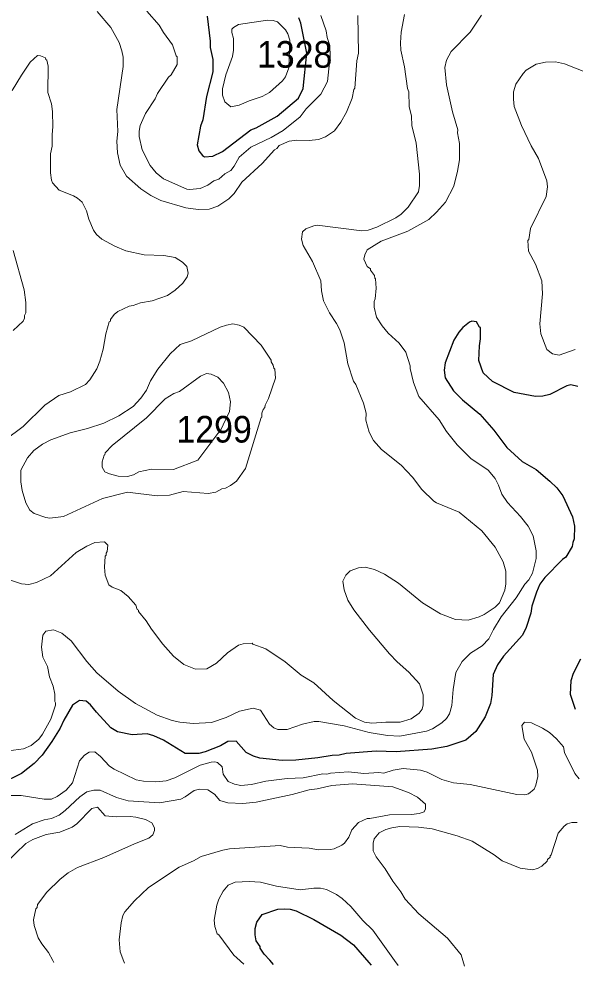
# Model space of a CAD drawing. Extents: x 598.3 to 623.2, y 6902.2 to 6930.1.
# Drawn here: x 600.087 to 601.756, y 6902.358 to 6905.201 of the extents above; entities that cross this region are included whole.
import ezdxf

# ---------------------------------------------------------------- set-up
doc = ezdxf.new("R2010")
doc.units = 0
doc.header["$LTSCALE"] = 0.032
doc.layers.add('1', color=7, linetype='Continuous', lineweight=25)
doc.layers.add('2', color=7, linetype='Continuous', lineweight=13)
doc.layers.add('21', color=7, linetype='Continuous')

msp = doc.modelspace()

# ---------------------------------------------------------------- linework, layer by layer
at = {"layer": '1'}
for points in [[(600.6519, 6905.2098), (600.6606, 6905.1344), (600.6608, 6905.1149), (600.6688, 6905.0795), (600.6688, 6905.042), (600.6495, 6904.9681), (600.6383, 6904.8979), (600.6317, 6904.8791), (600.6219, 6904.8228), (600.6265, 6904.8049), (600.6372, 6904.7915), (600.6433, 6904.7874), (600.6689, 6904.7888), (600.6973, 6904.8032), (600.7822, 6904.8682), (600.7988, 6904.8742), (600.8617, 6904.9091), (600.9254, 6904.9633), (600.9399, 6904.9923), (600.9503, 6905.0986), (600.9325, 6905.1887), (600.927, 6905.2042)], [(601.764, 6904.0976), (601.7432, 6904.1024), (601.7309, 6904.1), (601.68, 6904.0739), (601.6593, 6904.0685), (601.6367, 6904.0678), (601.5731, 6904.0793), (601.5077, 6904.1129), (601.4798, 6904.1392), (601.467, 6904.1761), (601.4686, 6904.2196), (601.4718, 6904.2406), (601.4718, 6904.2746), (601.4686, 6904.276), (601.4604, 6904.2918), (601.4457, 6904.2934), (601.4394, 6904.2911), (601.419, 6904.2747), (601.4068, 6904.2613), (601.3922, 6904.2369), (601.3658, 6904.1684), (601.3626, 6904.1463), (601.3662, 6904.1235), (601.3912, 6904.0845), (601.4179, 6904.0577), (601.47, 6904.0152), (601.5117, 6903.9665), (601.5509, 6903.9149), (601.5971, 6903.8725), (601.6386, 6903.8483), (601.68, 6903.8141), (601.7007, 6903.7935), (601.7189, 6903.7695), (601.7479, 6903.7063), (601.7536, 6903.6787), (601.7534, 6903.6401), (601.7486, 6903.6294), (601.747, 6903.6177), (601.7278, 6903.5855), (601.7177, 6903.5785), (601.6647, 6903.5248), (601.6501, 6903.5045), (601.6397, 6903.4808), (601.6257, 6903.4382), (601.6225, 6903.4171), (601.6089, 6903.3739), (601.5977, 6903.3512), (601.5412, 6903.2879), (601.5227, 6903.2627), (601.5098, 6903.2336), (601.506, 6903.1705), (601.5021, 6903.1467), (601.4856, 6903.106), (601.4579, 6903.0621), (601.4283, 6903.0362), (601.3706, 6903.0171), (601.3254, 6903.0096), (601.2184, 6903.0008), (601.1588, 6903.0033), (601.0687, 6902.9967), (601.0474, 6902.991), (601.0263, 6902.9902)], [(601.7569, 6903.1285), (601.7423, 6903.1737), (601.7438, 6903.2158), (601.7506, 6903.2378), (601.773, 6903.2799)], [(601.0263, 6902.9902), (600.9842, 6902.9829), (600.9178, 6902.9757), (600.8763, 6902.9756), (600.81, 6902.9821), (600.7911, 6902.9878), (600.769, 6902.9994), (600.7384, 6903.0331), (600.7139, 6903.0321), (600.6918, 6903.0196), (600.6453, 6903.001), (600.6264, 6902.9967), (600.5854, 6902.9967), (600.5209, 6903.0363), (600.492, 6903.0494), (600.4713, 6903.055), (600.4269, 6903.0527), (600.3826, 6903.0613), (600.3621, 6903.0736), (600.3197, 6903.1199), (600.3019, 6903.1426), (600.2883, 6903.1536), (600.269, 6903.1553), (600.248, 6903.1408), (600.2218, 6903.0961), (600.2106, 6903.0722), (600.1857, 6903.0318), (600.1566, 6902.9915), (600.1327, 6902.9665), (600.0944, 6902.9362), (600.0334, 6902.9063)], [(600.8507, 6902.3631), (600.8396, 6902.3754), (600.8226, 6902.3943), (600.8107, 6902.4123), (600.811, 6902.4166), (600.7983, 6902.4344), (600.7952, 6902.4516), (600.7952, 6902.4714), (600.801, 6902.4897), (600.8164, 6902.5127), (600.8634, 6902.5285), (600.8828, 6902.5304), (600.9003, 6902.5288), (600.9184, 6902.5239), (600.9714, 6902.4983), (601.0528, 6902.451), (601.0911, 6902.4222), (601.1368, 6902.3687), (601.1437, 6902.3606)]]:
    msp.add_lwpolyline(points, dxfattribs=at)
at = {"layer": '2'}
for points in [[(601.1043, 6905.211), (601.1059, 6905.0985), (601.1011, 6905.0753), (601.0946, 6904.993), (601.0914, 6904.9888), (601.0865, 6904.963), (601.0694, 6904.9207), (601.0532, 6904.8915), (601.0333, 6904.8652), (601.0071, 6904.8472), (600.9861, 6904.8392), (600.9576, 6904.836), (600.9212, 6904.8375), (600.8977, 6904.8343), (600.8681, 6904.8213), (600.8605, 6904.8117), (600.8538, 6904.8086), (600.8165, 6904.7667), (600.7556, 6904.7106), (600.7323, 6904.6769), (600.717, 6904.6614), (600.6837, 6904.6389), (600.6578, 6904.6303), (600.6246, 6904.6287), (600.5877, 6904.6336), (600.5126, 6904.6557), (600.4823, 6904.6712), (600.4524, 6904.6912), (600.4093, 6904.7294), (600.3907, 6904.7621), (600.3823, 6904.7995), (600.3807, 6904.8342), (600.3831, 6904.8632), (600.3807, 6904.9293), (600.4, 6905.058), (600.3994, 6905.0861), (600.396, 6905.1054), (600.3878, 6905.13), (600.363, 6905.1749), (600.3218, 6905.2231)], [(600.9925, 6905.211), (601.0088, 6905.1653), (601.0113, 6905.1457), (601.0201, 6905.1216), (601.0209, 6905.0896), (601.0124, 6905.0134), (600.9927, 6904.9753), (600.9491, 6904.9316), (600.9307, 6904.9068), (600.8796, 6904.8663), (600.8441, 6904.8454), (600.7827, 6904.8163), (600.7476, 6904.7866), (600.733, 6904.7595), (600.7226, 6904.7465), (600.7045, 6904.7363), (600.6869, 6904.7196), (600.6717, 6904.7154), (600.6532, 6904.7022), (600.6305, 6904.692), (600.5985, 6904.6886), (600.5904, 6904.6899), (600.5206, 6904.7215), (600.4988, 6904.7389), (600.4804, 6904.7612), (600.4565, 6904.8084), (600.4471, 6904.8478), (600.4471, 6904.8645), (600.4503, 6904.8807), (600.4663, 6904.9174), (600.4954, 6904.9612), (600.503, 6904.9777), (600.5361, 6905.0261), (600.5433, 6905.0335), (600.5619, 6905.0644), (600.5619, 6905.0873), (600.5591, 6905.09), (600.5474, 6905.123), (600.5203, 6905.1605), (600.5076, 6905.1825), (600.4704, 6905.2246)], [(601.2981, 6903.448), (601.3515, 6903.4155), (601.3974, 6903.3982), (601.4352, 6903.3967), (601.4684, 6903.4062), (601.4833, 6903.413), (601.5155, 6903.4354), (601.5293, 6903.4485), (601.5447, 6903.4868), (601.5479, 6903.5057), (601.5479, 6903.5434), (601.5402, 6903.5714), (601.5155, 6903.616), (601.4762, 6903.665), (601.4081, 6903.7203), (601.3396, 6903.7485), (601.3316, 6903.7538), (601.2963, 6903.789), (601.2682, 6903.826), (601.234, 6903.8618), (601.1744, 6903.9086), (601.1509, 6903.9355), (601.1381, 6903.9603), (601.1278, 6903.9971), (601.1286, 6904.0173), (601.121, 6904.0475), (601.0977, 6904.1036), (601.0911, 6904.1136), (601.0737, 6904.1659), (601.0625, 6904.2287), (601.0496, 6904.2675), (601.0402, 6904.2864), (601.0192, 6904.3189), (601.001, 6904.3554), (600.9943, 6904.385), (600.9923, 6904.415), (600.9681, 6904.473), (600.9393, 6904.5208), (600.9344, 6904.5402), (600.9379, 6904.5618), (600.9476, 6904.5712), (600.9714, 6904.5801), (600.9819, 6904.5816), (601.1159, 6904.5648), (601.1349, 6904.5671), (601.1613, 6904.5761), (601.2179, 6904.6045), (601.2343, 6904.6152), (601.2547, 6904.6357), (601.2854, 6904.6821), (601.2888, 6904.7007), (601.2889, 6904.7353), (601.2784, 6904.8281), (601.2662, 6904.8807), (601.2646, 6904.9095), (601.2582, 6904.9387), (601.2564, 6904.9827), (601.2533, 6904.9921), (601.2442, 6905.0575), (601.2326, 6905.1074), (601.2315, 6905.129), (601.2339, 6905.1611), (601.2435, 6905.2139)], [(601.4753, 6905.2128), (601.4409, 6905.1611)], [(601.4409, 6905.1611), (601.3839, 6905.1035), (601.3703, 6905.0768), (601.365, 6905.0553), (601.3699, 6905.0032), (601.3884, 6904.9225), (601.4037, 6904.8681), (601.4031, 6904.8592), (601.4086, 6904.8276), (601.4086, 6904.7782), (601.403, 6904.7444), (601.3917, 6904.699), (601.3668, 6904.6515), (601.3402, 6904.6209), (601.3168, 6904.5989), (601.2536, 6904.5641), (601.1737, 6904.5338), (601.1319, 6904.5079), (601.1245, 6904.4932), (601.1222, 6904.4803), (601.1323, 6904.4584), (601.1415, 6904.4512), (601.1417, 6904.4474), (601.1543, 6904.4312), (601.1546, 6904.4225), (601.1571, 6904.4208), (601.1593, 6904.3926), (601.1561, 6904.3608), (601.1529, 6904.353), (601.1529, 6904.3355), (601.1601, 6904.3059), (601.1769, 6904.2796), (601.1949, 6904.2579), (601.2278, 6904.2283), (601.2481, 6904.201), (601.2612, 6904.1603), (601.2606, 6904.1517), (601.2706, 6904.11), (601.2869, 6904.0674), (601.3475, 6903.9977), (601.3698, 6903.963), (601.4016, 6903.9226), (601.4431, 6903.8819), (601.4949, 6903.8462), (601.5157, 6903.8214), (601.5263, 6903.8017), (601.5363, 6903.7751), (601.5527, 6903.7495), (601.592, 6903.7079), (601.6146, 6903.6786), (601.6297, 6903.6498), (601.6386, 6903.6043), (601.6385, 6903.582), (601.628, 6903.5378), (601.617, 6903.5177), (601.6054, 6903.5043), (601.5786, 6903.4631), (601.5339, 6903.4064), (601.5105, 6903.3681), (601.4966, 6903.3404), (601.4771, 6903.3194), (601.4421, 6903.2972), (601.4174, 6903.2726), (601.3976, 6903.239), (601.39, 6903.1886), (601.386, 6903.1398), (601.3794, 6903.1155), (601.3697, 6903.101), (601.3563, 6903.0884), (601.3274, 6903.0702), (601.3102, 6903.0632), (601.2296, 6903.0486), (601.1929, 6903.0502), (601.1376, 6903.0596), (601.0625, 6903.0793), (600.9867, 6903.0923), (600.973, 6903.0922), (600.9379, 6903.0842), (600.8917, 6903.0684), (600.864, 6903.068), (600.8518, 6903.0733), (600.8389, 6903.0842), (600.8118, 6903.1258), (600.7892, 6903.1319), (600.7484, 6903.1231), (600.7086, 6903.1039), (600.6648, 6903.0897), (600.6096, 6903.0858), (600.5701, 6903.0898), (600.5467, 6903.0953), (600.5013, 6903.1112), (600.4363, 6903.1461), (600.3842, 6903.183), (600.3201, 6903.2385), (600.2901, 6903.2726), (600.2434, 6903.334), (600.215, 6903.3572), (600.1909, 6903.3674), (600.1675, 6903.3636), (600.158, 6903.3511)], [(600.0668, 6904.9862), (600.0942, 6905.0326), (600.1209, 6905.0714), (600.1427, 6905.0916), (600.1517, 6905.0905), (600.1663, 6905.0841), (600.1671, 6905.0796), (600.1703, 6905.0773), (600.1742, 6905.0588), (600.1734, 6904.9798), (600.1846, 6904.9458), (600.1879, 6904.9231), (600.1888, 6904.877), (600.1863, 6904.8545), (600.1863, 6904.8187), (600.1816, 6904.7965), (600.1816, 6904.7394), (600.184, 6904.717), (600.187, 6904.7094), (600.2075, 6904.687), (600.2509, 6904.6701), (600.2624, 6904.6634), (600.2767, 6904.6508), (600.2898, 6904.6249), (600.2966, 6904.5997), (600.3107, 6904.5669), (600.3191, 6904.5542), (600.3356, 6904.5403), (600.375, 6904.5191), (600.4075, 6904.5053), (600.463, 6904.4928), (600.5221, 6904.491), (600.5553, 6904.4846), (600.5779, 6904.471), (600.5908, 6904.4582), (600.5942, 6904.4383), (600.5919, 6904.4274), (600.5789, 6904.4076), (600.5557, 6904.3868), (600.5323, 6904.3711), (600.4862, 6904.3551)], [(601.7563, 6904.2092), (601.7082, 6904.1916), (601.6879, 6904.1954), (601.6713, 6904.2089), (601.6528, 6904.2554), (601.6499, 6904.2859), (601.658, 6904.3764), (601.6564, 6904.4153), (601.6367, 6904.4649), (601.616, 6904.5043), (601.6143, 6904.5358), (601.6167, 6904.5391), (601.6219, 6904.5722), (601.6692, 6904.6681), (601.6726, 6904.6973), (601.6709, 6904.7153), (601.6464, 6904.7822), (601.6242, 6904.8203), (601.5947, 6904.8807), (601.5731, 6904.9385), (601.5705, 6904.9601), (601.5714, 6904.9822), (601.578, 6905.0049), (601.5999, 6905.0376), (601.6089, 6905.0473), (601.6392, 6905.0651), (601.6675, 6905.0714), (601.6972, 6905.0722), (601.7242, 6905.0658), (601.8234, 6905.0268)], [(600.0693, 6904.2657), (600.099, 6904.2934), (600.1038, 6904.3027), (600.1039, 6904.3113), (600.1071, 6904.3186), (600.107, 6904.35), (600.1021, 6904.3882), (600.0691, 6904.5062)], [(600.4862, 6904.3551), (600.452, 6904.3485), (600.4298, 6904.3406), (600.4173, 6904.3386), (600.3839, 6904.3227), (600.373, 6904.3141), (600.3615, 6904.2985), (600.3612, 6904.2938), (600.358, 6904.2917), (600.3475, 6904.2555), (600.34, 6904.2096), (600.3298, 6904.1743), (600.3202, 6904.1509), (600.3, 6904.1174), (600.2869, 6904.1038), (600.2412, 6904.0821), (600.2064, 6904.0712), (600.164, 6904.0419), (600.0997, 6903.9778), (600.0448, 6903.9365)], [(600.0465, 6903.5215), (600.0944, 6903.5051), (600.1164, 6903.5035), (600.1392, 6903.5091), (600.1816, 6903.5299), (600.2583, 6903.5991), (600.2906, 6903.6187), (600.3146, 6903.6297), (600.3432, 6903.6313), (600.3538, 6903.6215), (600.3516, 6903.6021), (600.3483, 6903.5971), (600.3482, 6903.5913), (600.3451, 6903.5883), (600.3435, 6903.5554), (600.3452, 6903.5314), (600.3565, 6903.5028), (600.3665, 6903.4951), (600.3926, 6903.4853), (600.4148, 6903.4676), (600.4372, 6903.4412), (600.4418, 6903.428), (600.4454, 6903.4263), (600.4459, 6903.4228), (600.469, 6903.394), (600.4844, 6903.3697), (600.5184, 6903.3244), (600.5506, 6903.2881), (600.5817, 6903.2629), (600.6168, 6903.2494), (600.651, 6903.2502), (600.6793, 6903.2671), (600.7128, 6903.2988), (600.746, 6903.3218), (600.7595, 6903.3253), (600.7867, 6903.327), (600.7883, 6903.3244), (600.8278, 6903.3099), (600.8858, 6903.2711), (600.9334, 6903.2311), (600.9714, 6903.2082), (601.0296, 6903.1555), (601.0967, 6903.1025), (601.1243, 6903.0905), (601.1455, 6903.0874), (601.1875, 6903.0907), (601.2313, 6903.0905), (601.2635, 6903.1006), (601.2875, 6903.1168), (601.2968, 6903.1289), (601.3001, 6903.142), (601.3003, 6903.1719), (601.2892, 6903.2056), (601.2571, 6903.2406), (601.2222, 6903.2715), (601.1991, 6903.2956), (601.1393, 6903.3665), (601.0923, 6903.4275), (601.0733, 6903.4562), (601.0623, 6903.4879), (601.059, 6903.5137), (601.0682, 6903.531), (601.0809, 6903.5444), (601.1057, 6903.5536), (601.1257, 6903.5552), (601.1536, 6903.5483), (601.1839, 6903.5341), (601.2257, 6903.5075), (601.2981, 6903.448)], [(600.158, 6903.3511), (600.1548, 6903.3152), (600.1589, 6903.2858), (600.1721, 6903.2573), (600.1787, 6903.2262), (600.1896, 6903.1983), (600.1945, 6903.1738), (600.1945, 6903.1522), (600.1969, 6903.1486), (600.1969, 6903.1416), (600.1821, 6903.099), (600.1579, 6903.054), (600.1465, 6903.0396), (600.1238, 6903.0201), (600.1003, 6903.01), (600.0097, 6902.9983)], [(600.0487, 6902.8704), (600.0931, 6902.8704), (600.1627, 6902.8591), (600.1847, 6902.8592), (600.2015, 6902.8675), (600.2284, 6902.8858), (600.2474, 6902.908), (600.2681, 6902.9738), (600.2838, 6902.9916), (600.2978, 6903), (600.3147, 6903.0013), (600.3317, 6902.9875), (600.3588, 6902.9577), (600.3728, 6902.9488), (600.4389, 6902.9172), (600.461, 6902.9132), (600.4975, 6902.911), (600.5284, 6902.9143), (600.555, 6902.9228), (600.631, 6902.9607), (600.6634, 6902.9699), (600.6742, 6902.9708), (600.6831, 6902.9688), (600.6962, 6902.9561), (600.6997, 6902.9343), (600.7151, 6902.9124), (600.7334, 6902.9037), (600.7525, 6902.9005), (600.7851, 6902.9028), (600.8275, 6902.9133), (600.8916, 6902.9214), (600.9393, 6902.9232), (600.9989, 6902.9352), (601.0107, 6902.9345), (601.0218, 6902.9376), (601.0758, 6902.9409), (601.1215, 6902.9361), (601.1665, 6902.9393), (601.1823, 6902.9369), (601.2098, 6902.9458), (601.2403, 6902.9514), (601.2919, 6902.9458), (601.3121, 6902.9398), (601.3563, 6902.9177), (601.3907, 6902.9078), (601.4409, 6902.9029), (601.5809, 6902.873), (601.6054, 6902.8721), (601.6162, 6902.8755), (601.6327, 6902.8896), (601.6379, 6902.9011), (601.6435, 6902.9268), (601.6426, 6902.946), (601.6254, 6902.9998), (601.6032, 6903.0391), (601.5957, 6903.0806), (601.6043, 6903.0899), (601.6251, 6903.0878), (601.6583, 6903.0719), (601.6789, 6903.0592), (601.7003, 6903.0401), (601.721, 6903.016), (601.7242, 6902.9996), (601.7548, 6902.9366), (601.768, 6902.9206)], [(600.4036, 6902.3668), (600.4015, 6902.3723), (600.3903, 6902.4013), (600.388, 6902.4367), (600.3936, 6902.4882), (600.3984, 6902.51), (600.4046, 6902.5211), (600.4332, 6902.5538), (600.476, 6902.5943), (600.5677, 6902.6548), (600.6103, 6902.6736), (600.6335, 6902.6868), (600.6983, 6902.7062), (600.7188, 6902.7101), (600.8712, 6902.7199), (600.8932, 6902.7149), (600.9573, 6902.7118), (600.9857, 6902.7071), (601.022, 6902.7078), (601.0325, 6902.71), (601.0555, 6902.7206), (601.0638, 6902.7271), (601.0767, 6902.7449), (601.0862, 6902.7671), (601.1062, 6902.7889), (601.1316, 6902.8015), (601.1399, 6902.8009), (601.1992, 6902.8121), (601.2652, 6902.813), (601.2876, 6902.8163), (601.3024, 6902.8211), (601.3067, 6902.8299), (601.3068, 6902.8442), (601.2832, 6902.8648), (601.2555, 6902.8791), (601.2084, 6902.8964), (601.0876, 6902.9052), (601.026, 6902.9003), (600.9819, 6902.8899), (600.9581, 6902.8873), (600.9071, 6902.8729), (600.7984, 6902.8504), (600.7589, 6902.8462), (600.7139, 6902.8479), (600.6892, 6902.8551), (600.6734, 6902.8739), (600.6537, 6902.8867), (600.6282, 6902.8889), (600.6124, 6902.8854), (600.5861, 6902.8657), (600.5731, 6902.8591), (600.5088, 6902.8479), (600.415, 6902.8542), (600.3796, 6902.8637), (600.3309, 6902.8866), (600.312, 6902.8858), (600.2903, 6902.881), (600.27, 6902.8662), (600.2257, 6902.8247), (600.2077, 6902.8115), (600.1845, 6902.8016), (600.1624, 6902.7968), (600.1271, 6902.7849), (600.0757, 6902.7532)], [(600.0457, 6902.6658), (600.1076, 6902.7261), (600.1281, 6902.7385), (600.168, 6902.7529), (600.2093, 6902.7596), (600.2461, 6902.7748), (600.2602, 6902.7848), (600.3055, 6902.8307), (600.3227, 6902.8349), (600.3459, 6902.8087), (600.3794, 6902.8057), (600.4201, 6902.8073), (600.4379, 6902.8056), (600.467, 6902.7982), (600.486, 6902.7884), (600.4937, 6902.7731), (600.4939, 6902.7647), (600.4884, 6902.7525), (600.4762, 6902.7419), (600.4332, 6902.7252), (600.342, 6902.6842), (600.263, 6902.6537), (600.2347, 6902.638), (600.2101, 6902.6189), (600.1709, 6902.5798), (600.1427, 6902.5432), (600.1412, 6902.5342), (600.137, 6902.5296), (600.1306, 6902.4966), (600.1329, 6902.4798), (600.1447, 6902.4429), (600.1555, 6902.4247), (600.1754, 6902.3988), (600.1881, 6902.3751), (600.1916, 6902.3686)], [(601.7231, 6902.7783), (601.7052, 6902.7566), (601.684, 6902.6918), (601.6807, 6902.6889), (601.6806, 6902.6846), (601.6735, 6902.6785), (601.6719, 6902.6733), (601.6563, 6902.6584), (601.6432, 6902.651), (601.6276, 6902.6471), (601.5914, 6902.652), (601.5369, 6902.6744), (601.5134, 6902.6919), (601.4466, 6902.7332), (601.402, 6902.7491), (601.3264, 6902.77), (601.2862, 6902.7749), (601.2296, 6902.7766), (601.2062, 6902.7733), (601.1875, 6902.7678), (601.1676, 6902.7579), (601.1526, 6902.7396), (601.1498, 6902.7267), (601.1497, 6902.7045), (601.1588, 6902.686), (601.1862, 6902.6501), (601.2086, 6902.6128), (601.2331, 6902.5809), (601.2463, 6902.5589), (601.2869, 6902.5147), (601.3726, 6902.4419), (601.4144, 6902.3917), (601.4193, 6902.3751), (601.4243, 6902.3582)], [(601.7616, 6902.7895), (601.7461, 6902.7894), (601.7325, 6902.7846), (601.7231, 6902.7783)], [(600.7619, 6902.3638), (600.7409, 6902.3826), (600.7315, 6902.391), (600.6865, 6902.4519), (600.6821, 6902.4549), (600.6751, 6902.4772), (600.6729, 6902.4955), (600.6802, 6902.5413), (600.6865, 6902.5586), (600.6994, 6902.5829), (600.7147, 6902.6014), (600.7352, 6902.6098), (600.7779, 6902.6122), (600.8116, 6902.6098), (600.8597, 6902.5981), (600.9303, 6902.5872), (600.9714, 6902.592), (600.9913, 6902.592), (601.0095, 6902.5875), (601.0399, 6902.5732), (601.057, 6902.5608), (601.0829, 6902.5366), (601.1188, 6902.4948), (601.149, 6902.4663), (601.2137, 6902.3751), (601.2245, 6902.3599)]]:
    msp.add_lwpolyline(points, dxfattribs=at)
for points in [[(600.705, 6904.9526), (600.6972, 6904.9725), (600.6972, 6904.9911), (600.7077, 6905.0329), (600.7272, 6905.0879), (600.7303, 6905.1069), (600.7311, 6905.1424), (600.7255, 6905.1603), (600.7258, 6905.1706), (600.7304, 6905.1758), (600.7455, 6905.1846), (600.8329, 6905.197), (600.8496, 6905.1962), (600.8629, 6905.192), (600.8867, 6905.1684), (600.8942, 6905.1563), (600.8995, 6905.1378), (600.8963, 6905.0547), (600.887, 6905.0277), (600.8774, 6905.0149), (600.8385, 6904.9802), (600.8172, 6904.968), (600.7773, 6904.9548), (600.7479, 6904.9419), (600.7229, 6904.9372)], [(600.7619, 6904.2759), (600.7481, 6904.2822), (600.729, 6904.2854), (600.7096, 6904.2823), (600.6908, 6904.2762), (600.6047, 6904.2352), (600.5707, 6904.2243), (600.5407, 6904.1961), (600.5032, 6904.1502), (600.4813, 6904.1152), (600.4698, 6904.0866), (600.4529, 6904.0628), (600.4294, 6904.0373), (600.3869, 6904.0093), (600.3416, 6903.9882), (600.2927, 6903.9717), (600.2404, 6903.9589), (600.1825, 6903.9379), (600.157, 6903.9251), (600.1313, 6903.9057), (600.1127, 6903.8839), (600.0925, 6903.8471), (600.0925, 6903.8116), (600.0966, 6903.7857), (600.1073, 6903.7481), (600.1198, 6903.7264), (600.1326, 6903.7162), (600.1672, 6903.7042), (600.1793, 6903.7027), (600.2208, 6903.7073), (600.3379, 6903.7615), (600.4127, 6903.7803), (600.5019, 6903.7698), (600.539, 6903.7714), (600.5798, 6903.7827), (600.6545, 6903.7764), (600.6774, 6903.7808), (600.6952, 6903.791), (600.7063, 6903.7926), (600.7214, 6903.8002), (600.7395, 6903.8139), (600.7666, 6903.8516), (600.8134, 6904.0049), (600.8161, 6904.0057), (600.8162, 6904.0175), (600.8194, 6904.0288), (600.8243, 6904.035), (600.8256, 6904.042), (600.8359, 6904.0622), (600.8566, 6904.1228), (600.855, 6904.1499), (600.8517, 6904.1523), (600.8502, 6904.1619), (600.8437, 6904.1716), (600.8433, 6904.1765), (600.8133, 6904.222)], [(600.7011, 6904.1079), (600.6833, 6904.126), (600.6638, 6904.1349), (600.6501, 6904.1364), (600.6316, 6904.1292), (600.569, 6904.0829), (600.552, 6904.0765), (600.5252, 6904.0607), (600.4693, 6904.0033), (600.3663, 6903.9205), (600.3454, 6903.8989), (600.345, 6903.8931), (600.3425, 6903.8916), (600.3362, 6903.8721), (600.3369, 6903.8559), (600.3443, 6903.8419), (600.3589, 6903.8355), (600.385, 6903.8289), (600.4122, 6903.8273), (600.4301, 6903.8325), (600.447, 6903.8418), (600.4846, 6903.85), (600.5504, 6903.8491), (600.6241, 6903.8765), (600.6833, 6903.957), (600.6906, 6903.9639), (600.719, 6904.0223), (600.7214, 6904.0517), (600.7159, 6904.0797)]]:
    msp.add_lwpolyline(points, close=True, dxfattribs=at)

# ---------------------------------------------------------------- texts
at = {"layer": '21', "width": 0.95}
for s, p in [('1328', (600.8012, 6905.0546)), ('1299', (600.5595, 6903.9295))]:
    msp.add_text(s, height=0.08, dxfattribs=at).set_placement(p)

doc.saveas('drawing.dxf')
